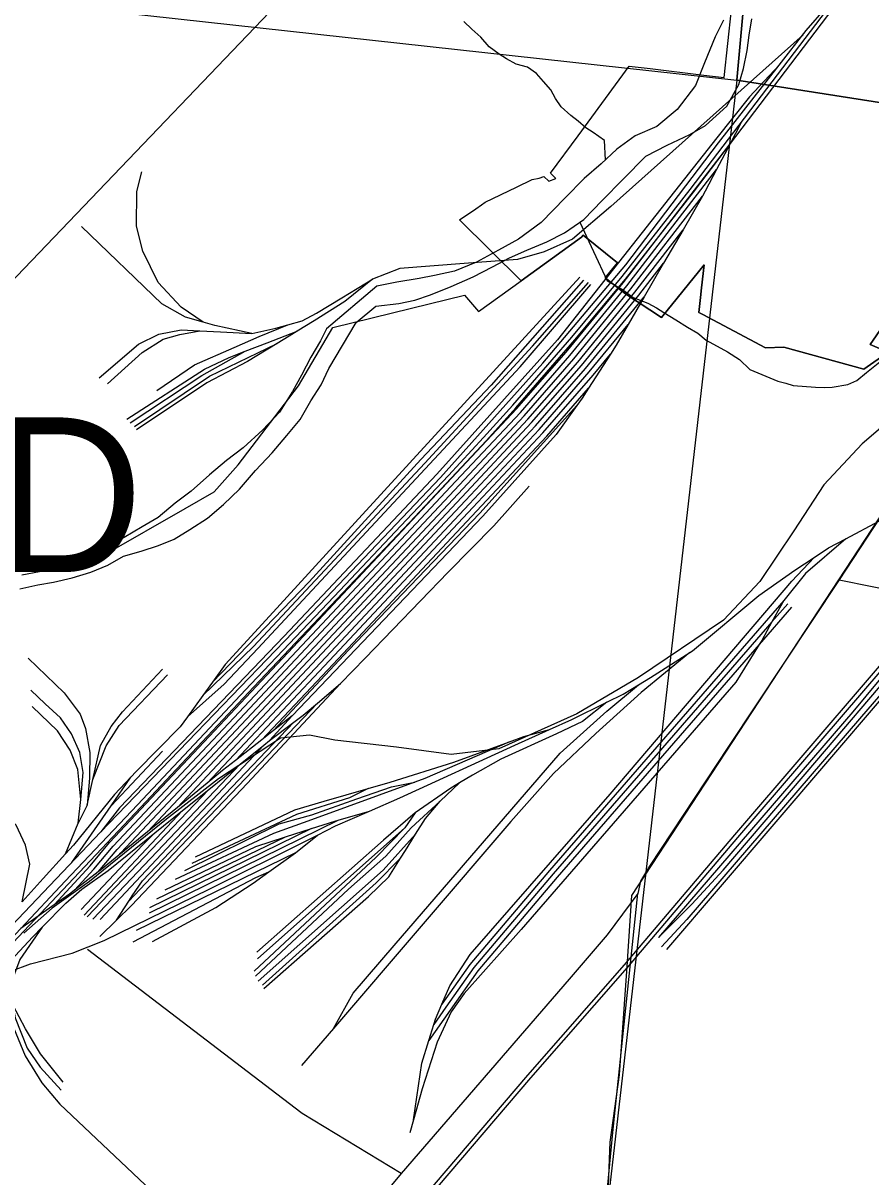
# Model space of a CAD drawing. Extents: x -8.2 to 38.5, y -0.1 to 21.9.
# Drawn here: x 7.658 to 8.176, y 19.204 to 19.91 of the extents above; entities that cross this region are included whole.
import ezdxf

# ---------------------------------------------------------------- set-up
doc = ezdxf.new("R2010")
doc.units = 0
for name, color, linetype in [('Default', 7, 'Continuous'), ('GM_X_Adjacent_County_Text', 7, 'Continuous'), ('GM_X_County_Subdivision', 7, 'Continuous'), ('GM_X_Minor_River', 7, 'Continuous'), ('GM_X_Section_Text', 7, 'Continuous'), ('GM_X_Township_Subdivision_Text', 7, 'Continuous'), ('GM_X_Township_Text', 7, 'Continuous'), ('GM_X_US_Location', 7, 'Continuous')]:
    doc.layers.add(name, color=color, linetype=linetype)

msp = doc.modelspace()

# ---------------------------------------------------------------- linework, layer by layer
at = {"layer": 'Default'}
for points in [[(8.17519, 20.76446), (7.11825, 20.76446), (7.04846, 19.98989), (8.0944, 19.87488)], [(8.88057, 20.76446), (8.17519, 20.76446), (8.0944, 19.87488), (8.96338, 19.73883), (8.96338, 20.75264)], [(8.96338, 18.71449), (8.96338, 19.73883), (8.0944, 19.87488), (7.97887, 18.87016)]]:
    msp.add_lwpolyline(points, close=True, dxfattribs=at)
at = {"layer": 'GM_X_Adjacent_County_Text'}
msp.add_lwpolyline([(7.04846, 19.98989), (8.0944, 19.87488), (7.97887, 18.87016), (6.95853, 18.98963)], close=True, dxfattribs=at)
at = {"layer": 'GM_X_Minor_River'}
for points in [[(8.08611, 19.91153), (8.08099, 19.90137), (8.07463, 19.88553), (8.06906, 19.87158), (8.05779, 19.85698), (8.04545, 19.84657), (8.03206, 19.84075), (8.02091, 19.8326), (8.01126, 19.82366), (8.00085, 19.81474), (7.98925, 19.8028), (7.97455, 19.78788), (7.9607, 19.77751), (7.94844, 19.7709), (7.93502, 19.76356), (7.92164, 19.75811), (7.90945, 19.7553), (7.89993, 19.75358), (7.88623, 19.75119), (7.87404, 19.74876), (7.84335, 19.72268)], [(7.86148, 19.72658), (7.87343, 19.73661), (7.8875, 19.73824), (7.89741, 19.74033), (7.90695, 19.74357), (7.91957, 19.74865), (7.93296, 19.75448), (7.94483, 19.76071), (7.95518, 19.76621), (7.96589, 19.77095), (7.97813, 19.77603), (7.98885, 19.78153), (8.00077, 19.78966), (8.01198, 19.80123), (8.02474, 19.81429), (8.03867, 19.82846), (8.05169, 19.83505), (8.06547, 19.84163), (8.07506, 19.84715), (8.08818, 19.85906), (8.09563, 19.87221), (8.09847, 19.88204), (8.10057, 19.89302), (8.10188, 19.90249), (8.10358, 19.91234)], [(8.01387, 19.82608), (8.01345, 19.83801), (8.00642, 19.84287), (8.00197, 19.84571), (7.99719, 19.84971), (7.99277, 19.85331), (7.98689, 19.8585), (7.98329, 19.86358), (7.98046, 19.86902), (7.9761, 19.87414), (7.97173, 19.87888), (7.96619, 19.88291), (7.95941, 19.88471), (7.95346, 19.888), (7.94902, 19.89084), (7.94273, 19.89528), (7.93764, 19.90119), (7.93213, 19.90598), (7.92737, 19.91074)], [(7.99821, 19.78791), (8.01503, 19.75208), (8.02432, 19.74676), (8.03097, 19.74192), (8.03995, 19.73851), (8.04516, 19.73563), (8.04961, 19.73279), (8.05704, 19.7283), (8.06408, 19.72383), (8.0704, 19.72015), (8.07554, 19.71575), (8.08857, 19.70875), (8.09598, 19.70388), (8.10221, 19.69793), (8.11941, 19.69075), (8.1243, 19.68941), (8.1288, 19.68808), (8.14245, 19.68713), (8.14776, 19.68691), (8.15271, 19.68709), (8.16226, 19.68859), (8.16768, 19.69103), (8.17358, 19.6961), (8.18181, 19.7026)], [(7.65564, 19.56371), (7.6667, 19.56606), (7.67622, 19.5677), (7.68768, 19.57042), (7.69915, 19.5739), (7.70951, 19.57817), (7.71913, 19.5836), (7.72984, 19.58672), (7.74055, 19.59022), (7.75014, 19.59413), (7.75978, 19.59994), (7.77059, 19.60685), (7.78031, 19.61531), (7.79004, 19.62454), (7.79984, 19.63603), (7.81, 19.64676), (7.81902, 19.65751), (7.82725, 19.66715), (7.83364, 19.67874), (7.83998, 19.68844), (7.8448, 19.69855), (7.86148, 19.72658)], [(7.84335, 19.72268), (7.83959, 19.71539), (7.83362, 19.70531), (7.82801, 19.69446), (7.82242, 19.68437), (7.81448, 19.67168), (7.80433, 19.66095), (7.79226, 19.6499), (7.78219, 19.64221), (7.77171, 19.63339), (7.76044, 19.62345), (7.75075, 19.61613)], [(7.75075, 19.61613), (7.74027, 19.6073), (7.73063, 19.6015), (7.71945, 19.59498), (7.70982, 19.58955), (7.69867, 19.58416), (7.68872, 19.58064), (7.67723, 19.5764), (7.66768, 19.57401), (7.65701, 19.57202)]]:
    msp.add_lwpolyline(points, dxfattribs=at)
at = {"layer": 'GM_X_Section_Text'}
for points in [[(8.19139, 19.73557), (8.17583, 19.71313), (8.18691, 19.70842), (8.17206, 19.69799), (8.12306, 19.71151), (8.11178, 19.71108), (8.07342, 19.73159), (8.07116, 19.7328), (8.07212, 19.74185), (8.07276, 19.74779), (8.07427, 19.76193), (8.04831, 19.72962), (8.02624, 19.74415), (8.01374, 19.75392), (8.02132, 19.76316), (8.00025, 19.78001), (7.99934, 19.77889), (7.98743, 19.77025), (7.96243, 19.75213), (7.9247, 19.78932), (7.93469, 19.79619), (7.93812, 19.79855), (7.94044, 19.80015), (7.95951, 19.80936), (7.96921, 19.81404), (7.97335, 19.81487), (7.97625, 19.81591), (7.97926, 19.81299), (7.98367, 19.81477), (7.98041, 19.81799), (7.99719, 19.84091), (8.02836, 19.88347), (8.04125, 19.88192), (8.07418, 19.87796), (8.08664, 19.87646), (8.09098, 19.91803)], [(7.62437, 19.57592), (7.70592, 19.58695), (7.70763, 19.58469), (7.7568, 19.61281), (7.77454, 19.62295), (7.7893, 19.63948), (7.82612, 19.68782), (7.84722, 19.72351), (7.89537, 19.73533), (7.92772, 19.74327), (7.93636, 19.73323), (7.96243, 19.75213), (7.98743, 19.77025), (7.99934, 19.77889), (8.00025, 19.78001), (8.02132, 19.76316), (8.01374, 19.75392), (8.02624, 19.74415), (8.04831, 19.72962), (8.07427, 19.76193), (8.07276, 19.74779), (8.07212, 19.74185), (8.07116, 19.7328), (8.07342, 19.73159), (8.11178, 19.71108), (8.12306, 19.71151), (8.17206, 19.69799), (8.18691, 19.70842), (8.17583, 19.71313), (8.19139, 19.73557)]]:
    msp.add_lwpolyline(points, dxfattribs=at)
at = {"layer": 'GM_X_Township_Subdivision_Text'}
msp.add_line((7.82752, 19.24324), (7.69715, 19.34304), dxfattribs=at)
msp.add_lwpolyline([(7.88903, 19.20594), (7.82834, 19.24262), (7.82752, 19.24324)], dxfattribs=at)
at = {"layer": 'GM_X_Township_Text'}
for points in [[(7.38927, 19.53661), (7.39594, 19.54811), (7.40527, 19.55894), (7.41743, 19.5691), (7.4376, 19.5841), (7.5541, 19.6716), (7.60693, 19.71127), (7.62543, 19.72677), (7.65394, 19.75491), (7.84937, 19.95949), (7.97641, 20.09542)], [(8.23292, 19.6833), (8.21998, 19.66512), (8.19466, 19.62665), (8.15701, 19.56911)], [(8.15701, 19.56911), (8.08928, 19.46718), (8.04094, 19.39402), (8.03531, 19.38479), (8.03385, 19.37729)], [(8.15701, 19.56911), (8.21749, 19.55696), (8.38618, 19.5313)], [(8.03385, 19.37729), (8.01496, 19.35193), (7.99179, 19.3248), (7.88903, 19.20594), (7.86488, 19.17685), (7.83952, 19.15166), (7.7266, 19.06701), (7.70885, 19.05387), (7.68698, 19.03824), (7.6689, 19.02756), (7.63802, 19.01497), (7.60693, 19.00495), (7.56039, 18.99336), (7.54198, 18.98843), (7.52554, 18.98284), (7.52291, 18.98167)], [(7.99611, 18.95034), (7.99664, 18.95207), (8.00001, 18.96183), (8.00754, 18.98369), (8.01211, 19.00125), (8.01213, 19.02629), (8.01317, 19.17559), (8.01839, 19.23092), (8.03385, 19.37729)]]:
    msp.add_lwpolyline(points, dxfattribs=at)
at = {"layer": 'GM_X_US_Location'}
for p, q in [((8.09673, 19.84865), (8.09014, 19.83598)), ((8.09014, 19.83598), (8.08197, 19.82027)), ((8.07325, 19.80386), (8.06139, 19.78337)), ((8.06139, 19.78337), (8.04953, 19.76287)), ((8.04953, 19.76287), (8.03767, 19.74238)), ((8.03767, 19.74238), (8.02786, 19.72543)), ((8.01698, 19.70722), (8.0036, 19.68636)), ((8.12316, 19.55658), (8.11581, 19.54337)), ((8.12785, 19.5525), (8.10803, 19.52968)), ((8.12551, 19.55454), (8.11581, 19.54337)), ((7.77362, 19.50652), (7.76772, 19.49828)), ((7.83774, 19.49376), (7.8519, 19.50577)), ((7.76772, 19.49828), (7.75821, 19.48531)), ((7.8223, 19.48595), (7.80849, 19.47083)), ((7.8223, 19.48595), (7.81091, 19.47693)), ((7.80383, 19.47133), (7.78757, 19.45857)), ((7.70475, 19.36126), (7.80486, 19.4679)), ((7.71148, 19.43085), (7.74306, 19.46425)), ((7.79053, 19.45638), (7.80486, 19.4679)), ((7.70031, 19.36159), (7.79053, 19.45638)), ((7.77134, 19.44095), (7.79053, 19.45638)), ((7.69686, 19.43121), (7.70039, 19.44696)), ((7.71148, 19.43085), (7.72358, 19.44835)), ((7.77028, 19.44472), (7.75205, 19.42986)), ((7.91289, 19.43377), (7.9247, 19.44493)), ((7.69686, 19.36291), (7.77134, 19.44095)), ((7.75518, 19.42795), (7.77134, 19.44095)), ((7.68757, 19.39629), (7.71148, 19.43085)), ((7.69144, 19.42019), (7.69308, 19.43482)), ((7.69686, 19.43121), (7.69144, 19.42019)), ((7.75205, 19.42986), (7.73381, 19.415)), ((7.69505, 19.36406), (7.75518, 19.42795)), ((7.735, 19.36537), (7.85045, 19.42203)), ((7.73823, 19.41431), (7.75518, 19.42795)), ((7.85045, 19.42203), (7.86961, 19.42767)), ((7.89744, 19.42653), (7.89119, 19.41733)), ((7.68355, 19.40147), (7.69144, 19.42019)), ((7.73381, 19.415), (7.71623, 19.40067)), ((7.83417, 19.41694), (7.735, 19.3685)), ((7.80109, 19.33726), (7.89119, 19.41733)), ((7.81819, 19.4119), (7.83417, 19.41694)), ((7.73944, 19.37392), (7.81819, 19.4119)), ((7.82428, 19.40204), (7.83787, 19.41298)), ((7.82428, 19.40204), (7.72678, 19.35452)), ((7.80799, 19.39041), (7.82428, 19.40204)), ((7.70363, 19.39046), (7.68919, 19.37925)), ((7.71491, 19.36097), (7.72238, 19.37249)), ((7.67679, 19.37031), (7.65625, 19.35588)), ((7.70459, 19.35091), (7.71491, 19.36097)), ((7.84755, 19.29471), (7.82806, 19.27199)), ((7.90587, 19.28739), (7.90888, 19.29705)), ((7.89659, 19.23884), (7.89431, 19.23073))]:
    msp.add_line(p, q, dxfattribs=at)
for points in [[(7.36387, 19.04639), (7.41591, 19.10159), (7.49331, 19.1836), (7.59753, 19.29364), (7.65625, 19.35588), (7.6834, 19.38472), (7.72777, 19.43149), (7.7971, 19.5053), (7.84789, 19.55902), (7.89217, 19.60594), (7.91784, 19.63299), (7.93925, 19.65618), (7.95733, 19.67597), (7.99335, 19.71755), (8.02419, 19.75465), (8.06578, 19.80791), (8.16286, 19.93568), (8.25321, 20.05471), (8.29997, 20.11571), (8.65685, 20.58718)], [(7.36567, 19.04468), (7.41772, 19.09988), (7.49512, 19.18189), (7.59934, 19.29193), (7.65806, 19.35417), (7.68521, 19.38302), (7.72958, 19.42978), (7.79891, 19.5036), (7.84969, 19.55732), (7.89398, 19.60423), (7.91965, 19.63129), (7.94108, 19.6545), (7.95919, 19.67432), (7.99525, 19.71594), (8.02613, 19.75309), (8.06775, 19.80639), (8.16484, 19.93417), (8.25519, 20.0532), (8.30194, 20.11421), (8.65884, 20.58568)], [(7.57777, 18.83538), (7.60756, 18.85842), (7.62153, 18.87075), (7.64356, 18.88962), (7.65177, 18.89869), (7.65934, 18.90757), (7.69069, 18.9438), (7.80349, 19.07525), (7.96641, 19.26611), (8.02557, 19.3336), (8.09305, 19.41306), (8.21982, 19.56079), (8.2705, 19.61958), (8.3405, 19.70087), (8.44364, 19.82065), (8.73327, 20.15878), (8.96338, 20.42503)], [(7.57912, 18.83329), (7.60366, 18.85225), (7.64539, 18.88794), (7.65364, 18.89705), (7.66123, 18.90595), (7.69258, 18.94217), (7.80538, 19.07363), (7.96829, 19.26448), (8.02745, 19.33198), (8.09494, 19.41145), (8.22171, 19.55917), (8.27239, 19.61795), (8.34239, 19.69924), (8.44552, 19.81903), (8.73515, 20.15716), (8.96338, 20.42123)], [(8.12028, 19.88405), (8.13681, 19.90519), (8.16166, 19.9341)], [(8.13483, 19.90266), (8.01728, 19.79748), (7.99387, 19.77766), (7.97646, 19.76978), (7.96009, 19.76506), (7.92749, 19.7626), (7.88817, 19.75966), (7.87144, 19.75304)], [(7.70529, 19.41489), (7.71018, 19.42003), (7.83891, 19.55385), (7.91302, 19.63183), (7.97569, 19.70182), (8.02649, 19.76183), (8.08305, 19.83646), (8.12028, 19.88405)], [(8.12028, 19.88405), (8.10212, 19.86474), (8.08206, 19.83959), (7.98457, 19.71596), (7.91081, 19.63381), (7.81737, 19.53478), (7.71659, 19.42973), (7.70529, 19.41489)], [(7.67679, 19.37031), (7.69867, 19.39422), (7.71051, 19.40836), (7.82921, 19.53462), (7.91697, 19.62822), (7.95958, 19.6737), (7.98983, 19.70839), (8.02469, 19.75097), (8.09014, 19.83598)], [(7.68919, 19.37925), (7.70101, 19.39217), (7.71283, 19.40629), (7.83147, 19.53249), (7.91924, 19.6261), (7.96189, 19.67162), (7.99221, 19.70639), (8.02712, 19.74904), (8.08197, 19.82027)], [(7.76787, 19.72684), (7.7544, 19.73593), (7.74038, 19.75111), (7.73085, 19.7702), (7.72698, 19.78554), (7.72726, 19.8067), (7.7304, 19.81883)], [(8.08197, 19.82027), (8.07499, 19.80687), (8.07325, 19.80386)], [(7.70363, 19.39046), (7.71516, 19.40423), (7.83374, 19.53037), (7.9215, 19.62397), (7.96419, 19.66954), (7.99458, 19.70438), (8.02955, 19.74711), (8.07325, 19.80386)], [(7.76787, 19.72684), (7.75695, 19.72996), (7.74258, 19.7381), (7.69347, 19.78533)], [(7.71623, 19.40067), (7.71748, 19.40217), (7.836, 19.52824), (7.92377, 19.62185), (7.9665, 19.66745), (7.99695, 19.70238), (8.03199, 19.74518), (8.06139, 19.78337)], [(7.73381, 19.415), (7.83827, 19.52611), (7.92604, 19.61973), (7.9688, 19.66537), (7.99933, 19.70037), (8.03442, 19.74325), (8.04953, 19.76287)], [(7.99822, 19.75426), (7.84302, 19.58476), (7.80849, 19.54695), (7.78137, 19.51736), (7.77362, 19.50652)], [(7.75821, 19.48531), (7.78071, 19.50535), (7.80126, 19.52722), (7.96172, 19.69952), (8.00496, 19.74982)], [(7.76772, 19.49828), (7.79863, 19.52837), (7.90355, 19.64046), (7.96928, 19.71217), (8.00348, 19.75114)], [(8.00052, 19.75245), (7.94396, 19.68817), (7.90102, 19.64279), (7.83266, 19.56799), (7.77362, 19.50652)], [(7.81968, 19.72521), (7.8285, 19.72761), (7.83722, 19.73238), (7.85274, 19.74176), (7.87144, 19.75304)], [(7.87144, 19.75304), (7.85454, 19.73943), (7.83577, 19.72764), (7.82528, 19.72122)], [(7.75205, 19.42986), (7.84053, 19.52399), (7.9283, 19.6176), (7.97111, 19.66329), (8.0017, 19.69837), (8.03685, 19.74131), (8.03767, 19.74238)], [(8.16099, 19.59432), (8.18153, 19.60524), (8.26176, 19.64881), (8.30154, 19.67281), (8.32012, 19.68909), (8.34215, 19.7144), (8.36756, 19.74373)], [(7.7977, 19.71991), (7.77502, 19.7248), (7.76787, 19.72684)], [(7.77028, 19.44472), (7.8428, 19.52186), (7.93057, 19.61548), (7.97341, 19.6612), (8.00407, 19.69636), (8.02786, 19.72543)], [(8.02786, 19.72543), (8.02058, 19.71283), (8.01698, 19.70722)], [(7.70424, 19.69281), (7.72825, 19.71325), (7.74064, 19.71946), (7.75429, 19.7222), (7.76576, 19.72159)], [(7.70933, 19.68907), (7.73043, 19.70824), (7.74344, 19.71634), (7.75365, 19.71917), (7.76576, 19.72159)], [(7.73949, 19.68497), (7.76262, 19.70066), (7.78679, 19.71138), (7.80206, 19.7181), (7.81968, 19.72521)], [(7.76576, 19.72159), (7.77838, 19.72091), (7.7977, 19.71991)], [(7.7936, 19.70897), (7.80695, 19.71417), (7.82528, 19.72122)], [(7.7977, 19.71991), (7.81232, 19.72321), (7.81968, 19.72521)], [(7.82528, 19.72122), (7.82044, 19.71826), (7.81312, 19.71381)], [(7.72579, 19.66296), (7.77166, 19.69379), (7.81312, 19.71381)], [(7.81312, 19.71381), (7.79502, 19.70281), (7.77003, 19.68963), (7.72709, 19.66103)], [(7.7211, 19.66745), (7.76869, 19.69805), (7.78378, 19.70515), (7.7936, 19.70897)], [(7.72316, 19.66512), (7.76707, 19.69408), (7.7936, 19.70897)], [(7.78757, 19.45857), (7.84506, 19.51973), (7.93284, 19.61335), (7.97572, 19.65912), (8.00645, 19.69436), (8.01698, 19.70722)], [(8.23436, 19.68765), (8.22142, 19.68462), (8.19364, 19.67164), (8.17091, 19.65228), (8.14751, 19.62719), (8.12924, 19.59903), (8.10848, 19.56814), (8.08614, 19.54455), (8.03414, 19.50932), (7.99641, 19.48707), (7.94863, 19.46575), (7.91955, 19.4622), (7.88604, 19.4667), (7.84834, 19.47105), (7.83285, 19.47418), (7.81514, 19.47236), (7.77717, 19.44743), (7.74551, 19.42269), (7.69822, 19.3845), (7.67555, 19.36835), (7.65818, 19.35289)], [(7.80383, 19.47133), (7.84733, 19.51761), (7.9351, 19.61123), (7.97802, 19.65703), (8.0036, 19.68636)], [(8.0036, 19.68636), (7.9997, 19.68028), (7.99643, 19.67573)], [(8.02722, 19.3325), (8.03, 19.37591), (8.23436, 19.68765)], [(7.81091, 19.47693), (7.85666, 19.52607), (7.93708, 19.60991), (7.99643, 19.67573)], [(7.99643, 19.67573), (7.98375, 19.65809), (7.93897, 19.60814), (7.8223, 19.48595)], [(7.8519, 19.50577), (7.86702, 19.52123), (7.91766, 19.57384), (7.9456, 19.60213), (7.96731, 19.62645)], [(8.16099, 19.59432), (8.13632, 19.57302), (8.12316, 19.55658)], [(8.14159, 19.58286), (8.15029, 19.58863), (8.16099, 19.59432)], [(7.91382, 19.30946), (7.91864, 19.32066), (7.93114, 19.33989), (8.01679, 19.43804), (8.12793, 19.56825), (8.14159, 19.58286)], [(8.06564, 19.52474), (8.0671, 19.52567), (8.10787, 19.55953), (8.12974, 19.57499), (8.14159, 19.58286)], [(8.12316, 19.55658), (7.97964, 19.39135), (7.93097, 19.33381), (7.91382, 19.30946)], [(8.21717, 19.55048), (8.19376, 19.51254), (8.1693, 19.48418), (8.06367, 19.36129), (8.04826, 19.34464)], [(8.11581, 19.54337), (7.982, 19.38933), (7.93343, 19.33191), (7.91636, 19.30767), (7.90888, 19.29705)], [(8.05155, 19.343), (8.18287, 19.49631), (8.21266, 19.52878), (8.22705, 19.5372), (8.24657, 19.54357), (8.2663, 19.54542), (8.30432, 19.53946), (8.38981, 19.52549), (8.4151, 19.52125)], [(8.11581, 19.54337), (8.10952, 19.53208), (8.10803, 19.52968)], [(8.20506, 19.53635), (8.16519, 19.48829), (8.04641, 19.3504), (8.06676, 19.37074), (8.08587, 19.3915), (8.1432, 19.4587), (8.1915, 19.51521), (8.20506, 19.53635)], [(8.10803, 19.52968), (8.09373, 19.5066), (7.96238, 19.35518), (7.92752, 19.31605), (7.91947, 19.30487), (7.91108, 19.28629), (7.90187, 19.25769), (7.89659, 19.23884)], [(8.10803, 19.52968), (7.98436, 19.38731), (7.9359, 19.33), (7.9189, 19.30588), (7.90587, 19.28739)], [(7.66069, 19.52114), (7.68272, 19.49993), (7.69259, 19.48694), (7.69588, 19.47823), (7.69851, 19.4636), (7.69834, 19.44781), (7.69686, 19.43121)], [(8.06564, 19.52474), (8.03586, 19.50018), (8.00808, 19.4752), (7.9821, 19.4507), (7.95613, 19.42127), (7.84755, 19.29471)], [(8.0341, 19.50488), (8.04145, 19.50939), (8.06564, 19.52474)], [(7.70039, 19.44696), (7.70508, 19.46787), (7.7115, 19.47938), (7.7184, 19.48842), (7.74306, 19.5144)], [(7.65717, 19.37212), (7.66185, 19.3952), (7.65921, 19.40688), (7.65346, 19.41904), (7.64162, 19.43187), (7.55301, 19.51341)], [(7.70039, 19.44696), (7.70854, 19.46754), (7.71643, 19.48004), (7.74602, 19.51094)], [(7.69308, 19.43482), (7.6944, 19.45127), (7.69242, 19.46343), (7.68733, 19.47494), (7.68059, 19.48464), (7.67122, 19.49319), (7.6625, 19.50157)], [(7.71491, 19.36097), (7.72399, 19.36981), (7.79468, 19.44462), (7.8519, 19.50577)], [(7.84755, 19.29471), (7.85962, 19.31622), (7.88461, 19.34532), (7.98621, 19.46303), (8.01482, 19.48884), (8.0341, 19.50488)], [(8.01481, 19.49428), (8.02485, 19.4992), (8.0341, 19.50488)], [(7.72238, 19.37249), (7.74964, 19.40154), (7.83774, 19.49376)], [(7.82325, 19.48199), (7.82904, 19.48637), (7.83774, 19.49376)], [(8.01481, 19.49428), (7.99986, 19.48243), (7.98408, 19.47487), (7.94988, 19.45941), (7.93262, 19.44971), (7.9247, 19.44493)], [(7.97967, 19.47755), (7.99328, 19.48374), (8.01481, 19.49428)], [(7.69308, 19.43482), (7.69127, 19.45307), (7.68651, 19.46491), (7.67878, 19.47675), (7.66316, 19.49171)], [(7.75821, 19.48531), (7.75375, 19.47921), (7.72695, 19.45192), (7.72358, 19.44835)], [(7.72238, 19.37249), (7.72448, 19.37573), (7.73073, 19.38494), (7.82325, 19.48199)], [(7.80486, 19.4679), (7.80849, 19.47083), (7.82325, 19.48199)], [(7.81091, 19.47693), (7.8057, 19.4728), (7.80383, 19.47133)], [(7.86961, 19.42767), (7.88823, 19.43574), (7.95859, 19.46796), (7.97967, 19.47755)], [(7.95531, 19.47005), (7.96402, 19.47322), (7.97967, 19.47755)], [(7.86877, 19.44153), (7.88231, 19.44544), (7.92111, 19.4576), (7.95531, 19.47005)], [(7.95531, 19.47005), (7.90352, 19.44758), (7.89726, 19.44529)], [(7.78757, 19.45857), (7.77972, 19.45242), (7.77028, 19.44472)], [(7.72358, 19.44835), (7.71363, 19.43778), (7.68848, 19.40688), (7.68355, 19.40147)], [(7.89726, 19.44529), (7.83414, 19.42226), (7.81079, 19.41404), (7.75079, 19.38576)], [(7.75654, 19.39135), (7.81425, 19.41979), (7.8343, 19.42538), (7.86192, 19.43508), (7.88313, 19.44248), (7.89726, 19.44529)], [(7.9247, 19.44493), (7.9193, 19.44166), (7.89744, 19.42653)], [(7.86877, 19.44153), (7.85732, 19.43574), (7.82493, 19.42555), (7.76098, 19.39562)], [(7.76312, 19.39973), (7.82395, 19.42834), (7.84187, 19.43377), (7.86877, 19.44153)], [(7.91289, 19.43377), (7.89513, 19.41733), (7.87952, 19.40006), (7.85683, 19.37984), (7.79978, 19.32657)], [(7.89778, 19.41345), (7.90385, 19.42308), (7.91289, 19.43377)], [(7.89744, 19.42653), (7.8782, 19.40993), (7.80077, 19.34137)], [(7.83417, 19.41694), (7.84844, 19.42144), (7.85045, 19.42203)], [(7.83787, 19.41298), (7.84877, 19.41864), (7.86961, 19.42767)], [(7.58459, 19.27998), (7.60365, 19.3061), (7.62765, 19.33273), (7.6505, 19.35739), (7.70529, 19.41489)], [(7.89119, 19.41733), (7.87376, 19.3994), (7.79896, 19.3297)], [(7.63732, 19.32248), (7.65017, 19.3297), (7.66217, 19.33414), (7.68766, 19.34071), (7.70722, 19.34844), (7.77183, 19.38017), (7.83134, 19.4096), (7.83787, 19.41298)], [(7.66936, 19.35654), (7.68387, 19.37129), (7.69357, 19.37984), (7.70969, 19.39135), (7.73823, 19.41431)], [(7.69325, 19.36735), (7.72021, 19.39595), (7.73823, 19.41431)], [(7.7447, 19.37951), (7.80011, 19.40598), (7.81819, 19.4119)], [(7.89778, 19.41345), (7.87787, 19.39151), (7.80142, 19.32361)], [(7.8886, 19.39882), (7.89152, 19.40352), (7.89778, 19.41345)], [(7.68355, 19.40147), (7.6699, 19.38649), (7.65717, 19.37212)], [(7.71623, 19.40067), (7.70508, 19.39159), (7.70363, 19.39046)], [(7.8886, 19.39882), (7.8736, 19.38379), (7.80405, 19.32115)], [(7.80488, 19.31918), (7.86899, 19.3754), (7.88149, 19.3874), (7.8886, 19.39882)], [(7.72498, 19.34762), (7.80011, 19.38707), (7.80799, 19.39041)], [(7.73681, 19.34795), (7.77561, 19.36866), (7.79846, 19.38362), (7.80799, 19.39041)], [(7.68919, 19.37925), (7.68601, 19.37679), (7.67679, 19.37031)], [(7.61378, 19.29753), (7.62091, 19.30487), (7.66365, 19.35074), (7.66936, 19.35654)], [(7.66936, 19.35654), (7.65576, 19.33693), (7.65182, 19.32641), (7.65017, 19.31556)], [(8.01222, 19.00429), (8.01417, 19.08154), (8.01276, 19.11932), (8.01682, 19.22518), (8.02246, 19.26634), (8.02722, 19.3325)], [(7.65017, 19.31556), (7.64984, 19.30668), (7.65182, 19.29517), (7.65888, 19.27791), (7.66908, 19.26131), (7.68009, 19.24832), (7.75473, 19.17779)], [(7.68223, 19.2618), (7.66842, 19.27906), (7.65921, 19.29451), (7.65135, 19.30906)], [(7.65135, 19.30906), (7.6528, 19.30109), (7.6602, 19.28251), (7.66809, 19.27101), (7.68091, 19.25687)], [(7.90888, 19.29705), (7.90993, 19.30043), (7.91382, 19.30946)], [(7.89659, 19.23884), (7.90155, 19.27347), (7.90587, 19.28739)]]:
    msp.add_lwpolyline(points, dxfattribs=at)

# ---------------------------------------------------------------- texts
at = {"layer": 'GM_X_County_Subdivision'}
msp.add_text('BERNARD', height=0.094697, rotation=0.00001, dxfattribs=at).set_placement((7.11212, 19.57385))

doc.saveas('drawing.dxf')
